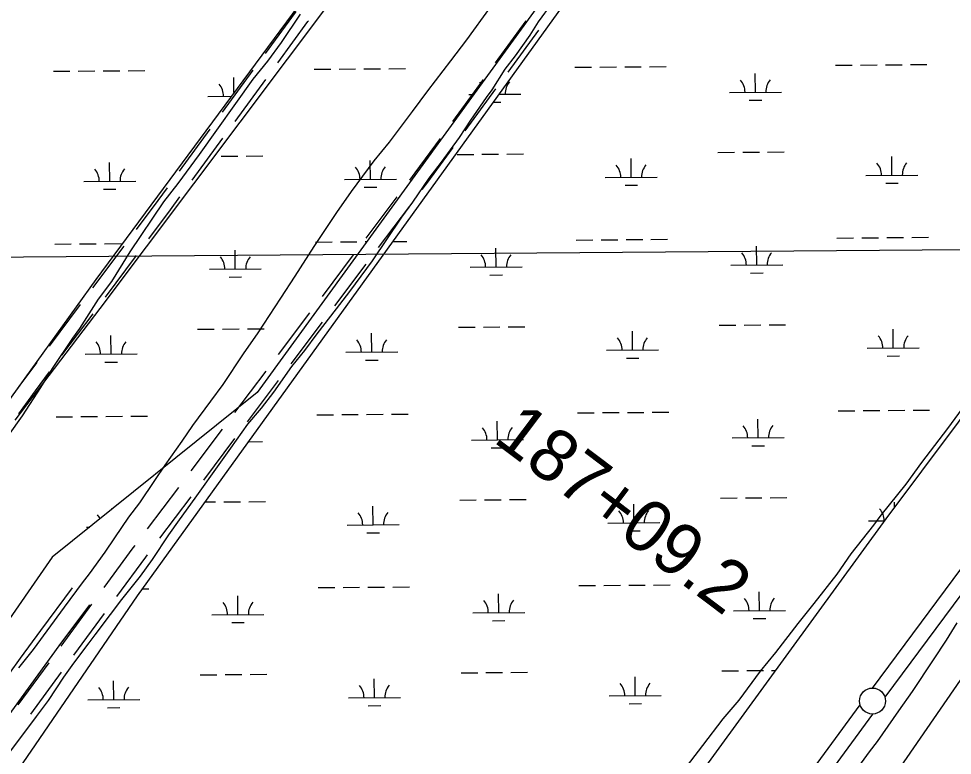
# Model space of a CAD drawing. Extents: x 3540316 to 3578335, y 553172 to 578787.
# Drawn here: x 3566381 to 3568178, y 563841 to 565259 of the extents above; entities that cross this region are included whole.
import ezdxf

# ---------------------------------------------------------------- set-up
doc = ezdxf.new("R2010")
doc.units = 0
for name, color, linetype in [('V-GRID-MAJR', 7, 'Continuous'), ('V-ROAD-CNTR', 7, 'Continuous'), ('V-SITE-VEGE', 7, 'Continuous'), ('V-SURV-IDEN', 7, 'Continuous'), ('V-SURV-LINE', 7, 'Continuous'), ('V-TOPO-SHOR', 7, 'Continuous'), ('V-WETL-SWMP', 7, 'Continuous')]:
    doc.layers.add(name, color=color, linetype=linetype)

msp = doc.modelspace()

# ---------------------------------------------------------------- linework, layer by layer
at = {"layer": 'V-GRID-MAJR'}
msp.add_spline([(3544475.4, 564634.2), (3549748.1, 564672.9), (3555020.8, 564712.4), (3560293.6, 564752.7), (3565566.3, 564793.7), (3570839, 564835.5), (3576111.7, 564878.1)], degree=3, dxfattribs=at)
at = {"layer": 'V-ROAD-CNTR'}
for points in [[(3566856.1, 565191.9), (3566913.9, 565271.1), (3566915.1, 565272.7)], [(3566880.3, 565174.2), (3566938.1, 565253.3), (3566939.2, 565254.9)], [(3567299.3, 565173.9), (3567358.3, 565254.7)], [(3567323.5, 565156.2), (3567382.5, 565237)], [(3566773.5, 565078.8), (3566832.5, 565159.6)], [(3566797.8, 565061.1), (3566856.7, 565141.9)], [(3567216.7, 565060.9), (3567275.7, 565141.6)], [(3567240.9, 565043.2), (3567299.9, 565123.9)], [(3566691, 564965.7), (3566750, 565046.5)], [(3566715.2, 564948), (3566774.2, 565028.8)], [(3567134, 564948.2), (3567144.6, 564962.3), (3567193.1, 565028.6)], [(3567158, 564930.1), (3567168.7, 564944.4), (3567217.3, 565010.9)], [(3566608, 564853.2), (3566649.5, 564908.8), (3566667.4, 564933.4)], [(3566632, 564835.3), (3566673.6, 564891), (3566691.7, 564915.7)], [(3567049.9, 564836.3), (3567110, 564916.2)], [(3567073.8, 564818.2), (3567133.9, 564898.2)], [(3566524.2, 564741), (3566584, 564821.2)], [(3566548.3, 564723.1), (3566608.1, 564803.2)], [(3566965.7, 564724.4), (3567025.8, 564804.3)], [(3566989.7, 564706.3), (3567049.8, 564786.3)], [(3566440.5, 564628.8), (3566500.3, 564709)], [(3566881.6, 564612.5), (3566941.7, 564692.4)], [(3566464.5, 564610.9), (3566524.4, 564691)], [(3566905.6, 564594.4), (3566965.7, 564674.4)], [(3566357.1, 564516.2), (3566389.5, 564560.5), (3566416.6, 564596.8)], [(3566381.2, 564498.5), (3566413.6, 564542.7), (3566440.6, 564578.8)], [(3566797.5, 564500.6), (3566857.6, 564580.5)], [(3566821.4, 564482.5), (3566881.5, 564562.5)], [(3566713.3, 564388.7), (3566773.4, 564468.6)], [(3566737.3, 564370.6), (3566797.4, 564450.6)], [(3566629.2, 564276.8), (3566689.3, 564356.7)], [(3566653.2, 564258.7), (3566713.3, 564338.7)], [(3566545.9, 564164), (3566601.8, 564240.4), (3566605.2, 564244.8)], [(3566570.1, 564146.3), (3566625.9, 564222.5), (3566629.1, 564226.8)], [(3566463.2, 564051), (3566522.3, 564131.7)], [(3566487.4, 564033.3), (3566546.5, 564114)], [(3566380.5, 563938.1), (3566439.6, 564018.7)], [(3566404.7, 563920.3), (3566463.8, 564001)]]:
    msp.add_lwpolyline(points, dxfattribs=at)
at = {"layer": 'V-SITE-VEGE'}
for points in [[(3566360.2, 563841.4), (3566415.6, 563915.2), (3566438.5, 563946.3), (3566467.9, 563991.2), (3566487.4, 564018), (3566516.8, 564057.6), (3566528.7, 564072.5), (3566558.1, 564112.1), (3566579.8, 564141), (3566615.6, 564185.9), (3566638.5, 564218), (3566670, 564265.1), (3566690.7, 564294), (3566721.1, 564335.7), (3566770, 564405.3), (3566789.6, 564432), (3566822.2, 564478), (3566848.3, 564509), (3566872.2, 564540.1), (3566907, 564589.3), (3566931.9, 564620.3), (3566955.8, 564652.4), (3566992.8, 564700.5), (3567018.8, 564733.7), (3567062.3, 564792.5), (3567118.9, 564877.1), (3567139.6, 564906), (3567171.1, 564952), (3567195, 564983), (3567229.8, 565030.1), (3567251.5, 565063.3), (3567282, 565107.1), (3567292.9, 565122.1), (3567317.9, 565161.7), (3567337.5, 565187.4), (3567365.7, 565227), (3567382.1, 565252.7), (3567408.1, 565289.1)], [(3566361.6, 564456.8), (3566388.8, 564494.2), (3566423.6, 564548.8), (3566446.5, 564585.2), (3566485.7, 564644.1), (3566498.7, 564662.3), (3566534.6, 564719), (3566560.7, 564753.3), (3566595.6, 564810), (3566660.8, 564906.3), (3566688, 564941.6), (3566729.3, 564997.3), (3566832.6, 565142.8), (3566860.8, 565177), (3566886.9, 565213.4), (3566923.9, 565268)], [(3567288.7, 565281.4), (3567243, 565218.2), (3567212.6, 565177.6), (3567168, 565119.8), (3567138.7, 565080.3), (3567094.2, 565021.4), (3567064.8, 564985.1), (3567021.4, 564926.2), (3566993.1, 564885.6), (3566949.6, 564820.3), (3566912.6, 564763.5), (3566885.4, 564720.7), (3566841.8, 564654.3), (3566813.5, 564613.7), (3566774.4, 564554.8), (3566750.5, 564522.7), (3566715.7, 564475.6), (3566695, 564445.6), (3566662.4, 564399.6), (3566642.8, 564369.7), (3566613.5, 564326.8), (3566592.8, 564299)], [(3568241.8, 564568.5), (3568169, 564470.1), (3568119.1, 564404.8), (3568088.6, 564363.1), (3568040.8, 564303.2), (3568026.7, 564284), (3567983.3, 564228.4), (3567956.1, 564189.8), (3567911.5, 564133.1), (3567881.1, 564094.6), (3567837.7, 564039), (3567808.4, 564002.7), (3567767.1, 563947), (3567736.7, 563910.7), (3567697.6, 563859.4), (3567630.2, 563771.6)], [(3566592.8, 564299), (3566565.6, 564259.4), (3566547.1, 564231.6), (3566516.7, 564189.9), (3566503.6, 564172.8), (3566468.9, 564125.7), (3566409.1, 564044.4), (3566380.9, 564009.1)], [(3567980, 563793.8), (3568019.1, 563847.3), (3568034.3, 563867.6), (3568075.7, 563926.4), (3568101.8, 563963.9), (3568142, 564024.9), (3568167, 564062.4), (3568187.7, 564095.6)]]:
    msp.add_lwpolyline(points, dxfattribs=at)
at = {"layer": 'V-SURV-LINE'}
for points in [[(3568024.6, 563970.3), (3568974.8, 565250.1)], [(3568998.9, 565232.2), (3568048.7, 563952.4)], [(3567351.5, 563051.8), (3568000.8, 563938)], [(3568025, 563920.3), (3567375.7, 563034.1)]]:
    msp.add_lwpolyline(points, dxfattribs=at)
msp.add_circle((3568024.7, 563945.3), 25, dxfattribs=at)
at = {"layer": 'V-TOPO-SHOR'}
for points in [[(3565845, 563278.9), (3565882.3, 563330.8), (3565933.4, 563405.6), (3566005.8, 563505.5), (3566092.4, 563623.4), (3566175.5, 563734.4), (3566256.8, 563845.9), (3566320.3, 563939.4), (3566385, 564027.5), (3566424.1, 564081.3), (3566484.6, 564163)], [(3565874.3, 563251.9), (3565911.7, 563303.9), (3565962.8, 563378.7), (3566035.2, 563478.5), (3566121.8, 563596.5), (3566204.8, 563707.4), (3566287.3, 563817.2), (3566354.3, 563907.1), (3566419, 563995.8), (3566459.3, 564051.3), (3566518.1, 564130.7)]]:
    msp.add_lwpolyline(points, dxfattribs=at)
at = {"layer": 'V-WETL-SWMP'}
for p, q in [((3568132.7, 566924.8), (3566529.5, 564756.9)), ((3566537.9, 564700.7), (3567488.3, 565967.6)), ((3567432.6, 565354.8), (3566840.1, 564539.4)), ((3566543.9, 565158.5), (3566575.9, 565158.7)), ((3566591.9, 565158.9), (3566623.9, 565159.1)), ((3566949.8, 565161.6), (3566981.8, 565161.9)), ((3566997.8, 565162), (3567029.8, 565162.2)), ((3567045.8, 565162.4), (3567077.8, 565162.6)), ((3567093.8, 565162.7), (3567125.8, 565163)), ((3567451.7, 565165.5), (3567483.7, 565165.7)), ((3567499.7, 565165.9), (3567531.7, 565166.1)), ((3567547.7, 565166.2), (3567579.7, 565166.5)), ((3567595.7, 565166.6), (3567627.7, 565166.8)), ((3567953.6, 565169.4), (3567985.6, 565169.6)), ((3568001.6, 565169.7), (3568033.6, 565170)), ((3568049.6, 565170.1), (3568081.6, 565170.3)), ((3568097.6, 565170.5), (3568129.6, 565170.7)), ((3566447.9, 565157.8), (3566479.9, 565158)), ((3566495.9, 565158.1), (3566527.9, 565158.4)), ((3566795.6, 565116.7), (3566795.3, 565145.7)), ((3567799.4, 565117.4), (3567799.1, 565153.4)), ((3566745.6, 565109.3), (3566790.3, 565109.7)), ((3566845, 565110.1), (3566845.6, 565110.1)), ((3567247.5, 565113.2), (3567257.1, 565113.3)), ((3567306, 565113.6), (3567347.5, 565113.9)), ((3567749.4, 565117), (3567849.4, 565117.8)), ((3567294.8, 565098.1), (3567309.6, 565098.2)), ((3567787.5, 565101.9), (3567811.5, 565102.1)), ((3567225, 564997.6), (3567257, 564997.8)), ((3567273, 564997.9), (3567305, 564998.2)), ((3567321, 564998.3), (3567353, 564998.6)), ((3567726.9, 565001.4), (3567758.9, 565001.7)), ((3567774.9, 565001.8), (3567806.9, 565002.1)), ((3567822.9, 565002.2), (3567854.9, 565002.4)), ((3566556.4, 564946), (3566556.1, 564982)), ((3566771.1, 564994.1), (3566803.1, 564994.3)), ((3566819.1, 564994.4), (3566851.1, 564994.7)), ((3567058.3, 564949.9), (3567058, 564985.9)), ((3567560.2, 564953.7), (3567559.9, 564989.7)), ((3568062.1, 564957.6), (3568061.8, 564993.6)), ((3566506.4, 564945.6), (3566606.4, 564946.4)), ((3567008.3, 564949.5), (3567108.3, 564950.2)), ((3567510.2, 564953.3), (3567610.2, 564954.1)), ((3568012.1, 564957.2), (3568112.1, 564958)), ((3566544.5, 564930.5), (3566568.5, 564930.6)), ((3567046.4, 564934.3), (3567070.4, 564934.5)), ((3567548.3, 564938.2), (3567572.3, 564938.4)), ((3568050.2, 564942.1), (3568074.2, 564942.2)), ((3567956.2, 564836.7), (3567988.2, 564836.9)), ((3568004.2, 564837.1), (3568036.2, 564837.3)), ((3568052.2, 564837.4), (3568084.2, 564837.7)), ((3568100.2, 564837.8), (3568132.2, 564838.1)), ((3566450.5, 564825.1), (3566482.5, 564825.3)), ((3566498.5, 564825.5), (3566530.5, 564825.7)), ((3566546.5, 564825.8), (3566578.5, 564826.1)), ((3566952.4, 564829), (3566984.4, 564829.2)), ((3567000.4, 564829.3), (3567032.4, 564829.6)), ((3567048.4, 564829.7), (3567051.1, 564829.7)), ((3567101.7, 564830.1), (3567128.4, 564830.3)), ((3567454.3, 564832.8), (3567486.3, 564833.1)), ((3567502.3, 564833.2), (3567534.3, 564833.4)), ((3567550.3, 564833.6), (3567582.3, 564833.8)), ((3567598.3, 564833.9), (3567630.3, 564834.2)), ((3567802, 564784.8), (3567801.7, 564820.8)), ((3566798.2, 564777), (3566797.9, 564813)), ((3567300.1, 564780.9), (3567299.8, 564816.9)), ((3567250.1, 564780.5), (3567350.1, 564781.3)), ((3567752, 564784.4), (3567852, 564785.2)), ((3566748.2, 564776.6), (3566848.2, 564777.4)), ((3567288.2, 564765.4), (3567312.2, 564765.6)), ((3567790.1, 564769.2), (3567814.1, 564769.4)), ((3566529.5, 564756.9), (3565963.7, 563970.8)), ((3566786.3, 564761.5), (3566810.3, 564761.7)), ((3566374.3, 564485.9), (3566537.9, 564700.7)), ((3566725.7, 564661), (3566757.7, 564661.3)), ((3566773.7, 564661.4), (3566805.7, 564661.7)), ((3566821.7, 564661.8), (3566853.7, 564662)), ((3567227.6, 564664.9), (3567259.6, 564665.1)), ((3567275.6, 564665.3), (3567307.6, 564665.5)), ((3567323.6, 564665.6), (3567355.6, 564665.9)), ((3567562.8, 564621.1), (3567562.5, 564657.1)), ((3567729.5, 564668.8), (3567761.5, 564669)), ((3567777.5, 564669.1), (3567809.5, 564669.4)), ((3567825.5, 564669.5), (3567857.5, 564669.8)), ((3568064.7, 564624.9), (3568064.4, 564660.9)), ((3566559, 564613.3), (3566558.7, 564649.3)), ((3567060.9, 564617.2), (3567060.6, 564653.2)), ((3567867.7, 563512.4), (3568645.5, 564640.9)), ((3567512.8, 564620.7), (3567612.8, 564621.4)), ((3568014.7, 564624.5), (3568114.7, 564625.3)), ((3566509, 564612.9), (3566609, 564613.7)), ((3567010.9, 564616.8), (3567110.9, 564617.6)), ((3567049, 564601.7), (3567073, 564601.8)), ((3567550.9, 564605.5), (3567574.9, 564605.7)), ((3568052.8, 564609.4), (3568076.8, 564609.6)), ((3566547.1, 564597.8), (3566571.1, 564598)), ((3566840.1, 564539.4), (3566445.7, 564222.2)), ((3566597.1, 564493.5), (3566629.1, 564493.8)), ((3566955, 564496.3), (3566987, 564496.5)), ((3567003, 564496.7), (3567034.9, 564496.9)), ((3567050.9, 564497), (3567082.9, 564497.3)), ((3567098.9, 564497.4), (3567130.9, 564497.7)), ((3567456.8, 564500.2), (3567488.8, 564500.4)), ((3567504.8, 564500.5), (3567536.8, 564500.8)), ((3567552.8, 564500.9), (3567584.8, 564501.1)), ((3567600.8, 564501.3), (3567632.8, 564501.5)), ((3567958.7, 564504), (3567990.7, 564504.3)), ((3568006.7, 564504.4), (3568038.7, 564504.6)), ((3568054.7, 564504.8), (3568086.7, 564505)), ((3568102.7, 564505.1), (3568134.7, 564505.4)), ((3566453.1, 564492.4), (3566485.1, 564492.7)), ((3566501.1, 564492.8), (3566533.1, 564493)), ((3566549.1, 564493.2), (3566581.1, 564493.4)), ((3567302.6, 564448.2), (3567302.4, 564484.2)), ((3567804.5, 564452.1), (3567804.3, 564488.1)), ((3566823.9, 564444.5), (3566850.8, 564444.7)), ((3567252.7, 564447.8), (3567352.6, 564448.6)), ((3567754.5, 564451.7), (3567854.5, 564452.5)), ((3566812.7, 564429), (3566812.9, 564429)), ((3567290.8, 564432.7), (3567314.8, 564432.9)), ((3567792.7, 564436.6), (3567816.7, 564436.8)), ((3567230.1, 564332.2), (3567262.1, 564332.5)), ((3567278.1, 564332.6), (3567310.1, 564332.9)), ((3567326.1, 564333), (3567358.1, 564333.2)), ((3567732, 564336.1), (3567764, 564336.4)), ((3567780, 564336.5), (3567812, 564336.7)), ((3567828, 564336.8), (3567860, 564337.1)), ((3566561.3, 564315.2), (3566561.3, 564316.7)), ((3566740.3, 564328.5), (3566760.2, 564328.6)), ((3566776.2, 564328.7), (3566808.2, 564329)), ((3566824.2, 564329.1), (3566856.2, 564329.4)), ((3567063.4, 564284.5), (3567063.2, 564320.5)), ((3567565.3, 564288.4), (3567565, 564324.4)), ((3568067, 564318.3), (3568066.9, 564328.3)), ((3566511.5, 564280.3), (3566517.9, 564280.3)), ((3567013.4, 564284.1), (3567113.4, 564284.9)), ((3567515.3, 564288), (3567615.3, 564288.8)), ((3568017.2, 564291.9), (3568047.5, 564292.1)), ((3567051.6, 564269), (3567075.6, 564269.2)), ((3567553.4, 564272.9), (3567577.4, 564273.1)), ((3566445.7, 564222.2), (3565968.1, 563533.3)), ((3566619.6, 564161), (3566631.6, 564161.1)), ((3566957.5, 564163.6), (3566989.5, 564163.9)), ((3567005.5, 564164), (3567037.5, 564164.2)), ((3567053.5, 564164.4), (3567085.5, 564164.6)), ((3567101.5, 564164.7), (3567133.5, 564165)), ((3567459.4, 564167.5), (3567491.4, 564167.7)), ((3567507.4, 564167.9), (3567539.4, 564168.1)), ((3567555.4, 564168.2), (3567587.4, 564168.5)), ((3567603.4, 564168.6), (3567635.4, 564168.9)), ((3567807.1, 564119.4), (3567806.8, 564155.4)), ((3566803.3, 564111.7), (3566803, 564147.7)), ((3567305.2, 564115.6), (3567304.9, 564151.6)), ((3567757.1, 564119), (3567857.1, 564119.8)), ((3566753.3, 564111.3), (3566853.3, 564112.1)), ((3567255.2, 564115.2), (3567355.2, 564116)), ((3567293.3, 564100), (3567317.3, 564100.2)), ((3567795.2, 564103.9), (3567819.2, 564104.1)), ((3566791.4, 564096.2), (3566815.4, 564096.4)), ((3566730.8, 563995.7), (3566762.8, 563995.9)), ((3566778.8, 563996.1), (3566810.8, 563996.3)), ((3566826.8, 563996.4), (3566858.8, 563996.7)), ((3567232.7, 563999.6), (3567264.7, 563999.8)), ((3567280.7, 563999.9), (3567312.7, 564000.2)), ((3567328.7, 564000.3), (3567360.7, 564000.6)), ((3567567.9, 563955.7), (3567567.6, 563991.7)), ((3567734.6, 564003.4), (3567766.6, 564003.7)), ((3567782.6, 564003.8), (3567814.6, 564004.1)), ((3567830.6, 564004.2), (3567837.9, 564004.2)), ((3566564.1, 563948), (3566563.8, 563984)), ((3567066, 563951.9), (3567065.7, 563987.9)), ((3567517.9, 563955.3), (3567617.9, 563956.1)), ((3566514.1, 563947.6), (3566614.1, 563948.4)), ((3567016, 563951.5), (3567116, 563952.2)), ((3567054.1, 563936.3), (3567078.1, 563936.5)), ((3567556, 563940.2), (3567580, 563940.4)), ((3566552.2, 563932.5), (3566576.2, 563932.6))]:
    msp.add_line(p, q, dxfattribs=at)
for points in [[(3570527.2, 567578.2), (3569691.5, 566489.3), (3569377.5, 566094.2), (3568815.3, 565319.3), (3568050.5, 564296.3), (3567209.8, 563141.5), (3566602, 562331.1), (3566278, 562017), (3565673.4, 561197.5), (3565172.4, 560514.3), (3564922, 560189.3), (3564910.8, 560178.3), (3564898.3, 560174.2), (3564891.4, 560174.3), (3564881.7, 560179.9), (3564271.4, 560611.1), (3564168.1, 560690.9), (3564140.6, 560714.6), (3564125.6, 560738.3)], [(3564128.7, 560785.3), (3564144.1, 560804.6), (3564598.5, 561367.7), (3565068.9, 562029), (3565460.7, 562555.1), (3565775.7, 562994.5), (3566052.7, 563365), (3566373.2, 563801.7), (3566609.9, 564147.5), (3567640.3, 565577.6), (3568531.7, 566772.9), (3569002.7, 567390.8)]]:
    msp.add_lwpolyline(points, dxfattribs=at)
for centre, start, end in [((3567744.2, 565117.5), 359.6699, 41.2135), ((3567854.7, 565118.3), 139.6699, 181.2135), ((3566740.4, 565109.7), 359.6699, 41.2135), ((3567242.3, 565113.6), 33.737, 41.2135), ((3567352.8, 565114.5), 139.6699, 181.2135), ((3568006.8, 564957.6), 359.6699, 41.2135), ((3568117.3, 564958.5), 139.6699, 181.2135), ((3566501.2, 564946), 359.6699, 41.2135), ((3566611.6, 564946.9), 139.6699, 181.2135), ((3567003.1, 564949.9), 359.6699, 41.2135), ((3567113.5, 564950.8), 139.6699, 181.2135), ((3567505, 564953.8), 359.6699, 41.2135), ((3567615.4, 564954.6), 139.6699, 181.2135), ((3566742.9, 564777.1), 359.6699, 41.2135), ((3566853.4, 564777.9), 139.6699, 181.2135), ((3567244.8, 564780.9), 359.6699, 41.2135), ((3567355.3, 564781.8), 139.6699, 181.2135), ((3567746.7, 564784.8), 359.6699, 41.2135), ((3567857.2, 564785.7), 139.6699, 181.2135), ((3567005.6, 564617.2), 359.6699, 41.2135), ((3567116.1, 564618.1), 139.6699, 181.2135), ((3567507.5, 564621.1), 359.6699, 41.2135), ((3567618, 564622), 139.6699, 181.2135), ((3568009.4, 564625), 359.6699, 41.2135), ((3568119.9, 564625.8), 139.6699, 181.2135), ((3566503.7, 564613.4), 359.6699, 41.2135), ((3566614.2, 564614.2), 139.6699, 181.2135), ((3567859.8, 564453), 139.6699, 181.2135), ((3567247.4, 564448.3), 359.6699, 41.2135), ((3567357.9, 564449.1), 139.6699, 181.2135), ((3567749.3, 564452.1), 359.6699, 41.2135), ((3568012, 564292.3), 359.6699, 41.2135), ((3566506.3, 564280.7), 26.3724, 41.2135), ((3567008.2, 564284.6), 359.6699, 41.2135), ((3567118.7, 564285.4), 139.6699, 181.2135), ((3567510.1, 564288.4), 359.6699, 41.2135), ((3567620.6, 564289.3), 139.6699, 181.2135), ((3566748.1, 564111.7), 359.6699, 41.2135), ((3566858.6, 564112.6), 139.6699, 181.2135), ((3567250, 564115.6), 359.6699, 41.2135), ((3567360.5, 564116.5), 139.6699, 181.2135), ((3567751.9, 564119.5), 359.6699, 41.2135), ((3567862.3, 564120.3), 139.6699, 181.2135), ((3567010.8, 563951.9), 359.6699, 41.2135), ((3567121.2, 563952.8), 139.6699, 181.2135), ((3567512.6, 563955.8), 359.6699, 41.2135), ((3567623.1, 563956.6), 139.6699, 181.2135), ((3566508.9, 563948), 359.6699, 41.2135), ((3566619.3, 563948.9), 139.6699, 181.2135)]:
    msp.add_arc(centre, 35.2, start, end, dxfattribs=at)

# ---------------------------------------------------------------- texts
at = {"layer": 'V-SURV-IDEN'}
msp.add_text('187+09.2', height=100, rotation=322.9536, dxfattribs=at).set_placement((3567292.3, 564445.9))

doc.saveas('drawing.dxf')
